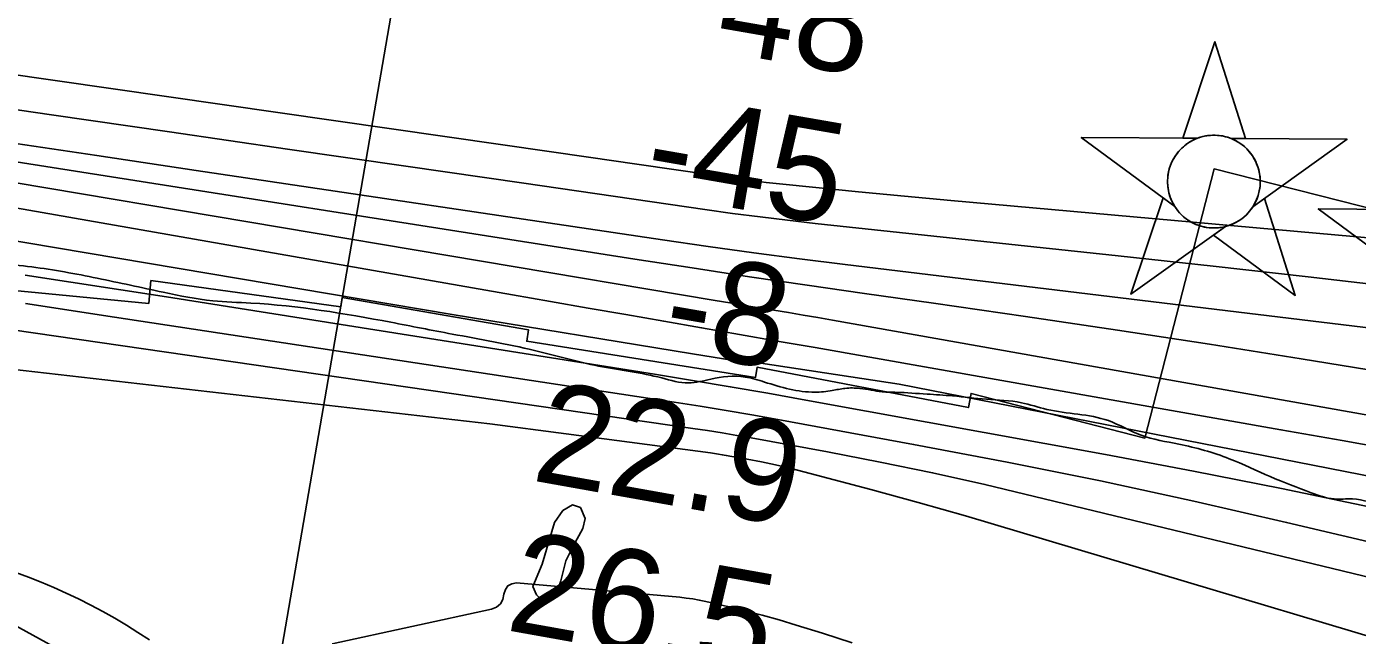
# Model space of a CAD drawing. Extents: x 3361039 to 3398939, y 576572 to 602007.
# Drawn here: x 3388488 to 3389365, y 585393 to 585794 of the extents above; entities that cross this region are included whole.
import ezdxf

# ---------------------------------------------------------------- set-up
doc = ezdxf.new("R2010")
doc.units = 0
for name, color, linetype in [('V-CHAN-NAID', 7, 'Continuous'), ('V-LEVE-TOET', 7, 'Continuous'), ('V-RIVR-EDGE', 7, 'Continuous'), ('V-RIVR-RANG', 7, 'Continuous'), ('V-RRAP-RVMT', 7, 'Continuous'), ('V-TOPO-DPTH', 7, 'Continuous'), ('V-TOPO-MAJR', 7, 'Continuous'), ('V-TOPO-MINR', 7, 'Continuous'), ('V-TOPO-SHOR', 7, 'Continuous'), ('V-TOPO-WATR', 7, 'Continuous'), ('V-WETL-SWMP', 7, 'Continuous')]:
    doc.layers.add(name, color=color, linetype=linetype)

msp = doc.modelspace()

# ---------------------------------------------------------------- linework, layer by layer
at = {"layer": 'V-CHAN-NAID'}
for points in [[(3389259.42, 585720.57), (3389249.83, 585720.63), (3389270.96, 585784.12), (3389291.18, 585720.34), (3389281.6, 585720.41), (3389280.02, 585720.99), (3389277.92, 585721.61), (3389275.88, 585722.06), (3389273.85, 585722.37), (3389272.68, 585722.48), (3389271.15, 585722.56), (3389269.43, 585722.56), (3389268.06, 585722.49), (3389266.15, 585722.29), (3389264.78, 585722.07), (3389263, 585721.68), (3389261.47, 585721.26), (3389260.44, 585720.93)], [(3389259.42, 585720.57), (3389182.93, 585721.11), (3389244.49, 585675.71), (3389243.38, 585677.62), (3389242.57, 585679.25), (3389241.75, 585681.21), (3389241.05, 585683.27), (3389240.69, 585684.59), (3389240.32, 585686.22), (3389240.08, 585687.66), (3389239.89, 585689.26), (3389239.78, 585691), (3389239.77, 585692.58), (3389239.88, 585694.65), (3389240.06, 585696.27), (3389240.45, 585698.47), (3389240.93, 585700.39), (3389241.54, 585702.28), (3389242.19, 585703.96), (3389242.92, 585705.55), (3389243.73, 585707.08), (3389244.79, 585708.82), (3389245.83, 585710.29), (3389246.83, 585711.56), (3389247.83, 585712.71), (3389249.14, 585714.04), (3389250.19, 585715.01), (3389251.9, 585716.4), (3389253.12, 585717.27), (3389254.8, 585718.34), (3389256.53, 585719.29), (3389257.98, 585719.97)], [(3389281.6, 585720.41), (3389358.09, 585719.87), (3389295.89, 585675.34), (3389296.8, 585676.83), (3389297.77, 585678.68), (3389298.49, 585680.26), (3389299.23, 585682.22), (3389299.77, 585684), (3389300.17, 585685.64), (3389300.53, 585687.65), (3389300.72, 585689.23), (3389300.84, 585691.43), (3389300.81, 585693.49), (3389300.62, 585695.71), (3389300.36, 585697.47), (3389299.87, 585699.7), (3389299.23, 585701.84), (3389298.48, 585703.83), (3389297.83, 585705.27), (3389296.82, 585707.19), (3389295.76, 585708.91), (3389294.55, 585710.61), (3389293.29, 585712.15), (3389292.01, 585713.51), (3389290.38, 585715.05), (3389288.64, 585716.46), (3389286.96, 585717.64), (3389285.07, 585718.77), (3389283.6, 585719.53)], [(3389277.85, 585662.44), (3389215.65, 585617.92), (3389236.78, 585681.4), (3389244.49, 585675.71), (3389245.13, 585674.74), (3389246.51, 585672.89), (3389247.73, 585671.47), (3389249.19, 585669.97), (3389250.58, 585668.72), (3389252.03, 585667.56), (3389253.44, 585666.57), (3389255.12, 585665.54), (3389256.83, 585664.63), (3389258.62, 585663.81), (3389260.07, 585663.26), (3389261.69, 585662.73), (3389263.92, 585662.17), (3389265.45, 585661.88), (3389267.48, 585661.62), (3389269.01, 585661.52), (3389270.88, 585661.5), (3389272.56, 585661.57), (3389274.27, 585661.75), (3389276.18, 585662.06)], [(3389295.89, 585675.34), (3389303.68, 585680.92), (3389323.91, 585617.15), (3389270.06, 585656.86), (3389277.85, 585662.44), (3389279.52, 585662.91), (3389281.13, 585663.47), (3389283.29, 585664.39), (3389285.03, 585665.27), (3389286.89, 585666.39), (3389288.63, 585667.6), (3389290.18, 585668.84), (3389291.47, 585670.01), (3389292.85, 585671.43), (3389294.06, 585672.83), (3389295.18, 585674.3)]]:
    msp.add_lwpolyline(points, close=True, dxfattribs=at)
msp.add_lwpolyline([(3389415.54, 585673.46), (3389339.04, 585674), (3389400.61, 585628.6)], dxfattribs=at)
msp.add_circle((3389270.31, 585692.03), 30.54, dxfattribs=at)
at = {"layer": 'V-LEVE-TOET'}
msp.add_lwpolyline([(3388568.93, 585390.34), (3388561.42, 585395.28), (3388553.8, 585400.03), (3388546.07, 585404.62), (3388538.24, 585409.03), (3388530.31, 585413.25), (3388522.28, 585417.29), (3388514.17, 585421.15), (3388505.97, 585424.82), (3388497.69, 585428.31), (3388489.32, 585431.59), (3388480.89, 585434.7)], dxfattribs=at)
at = {"layer": 'V-RIVR-EDGE'}
msp.add_spline([(3387368.61, 585771.04), (3387388.99, 585767.6), (3387407.26, 585766.09), (3387418.22, 585761.68), (3387425.51, 585756.54), (3387441.59, 585752.85), (3387452.55, 585751.36), (3387462.06, 585753.9), (3387477.43, 585758.24), (3387482.91, 585759.33), (3387491.69, 585759.31), (3387502.28, 585758.18), (3387510.32, 585756.34), (3387521.64, 585753.02), (3387530.05, 585752.27), (3387538.46, 585752.24), (3387549.79, 585752.22), (3387558.94, 585755.48), (3387571.37, 585756.92), (3387583.43, 585757.25), (3387598.42, 585756.12), (3387629.84, 585749.46), (3387659.8, 585743.54), (3387703.28, 585736.85), (3387727.4, 585734.23), (3387739.1, 585733.47), (3387750.8, 585734.17), (3387753.72, 585731.61), (3387763.2, 585723.91), (3387774.52, 585720.59), (3387790.61, 585719.82), (3387800.12, 585721.62), (3387814, 585720.13), (3387824.6, 585720.1), (3387847.25, 585714.2), (3387884.16, 585709.35), (3387930.2, 585702.66), (3387980.65, 585701.07), (3388035.1, 585696.55), (3388076.04, 585694.62), (3388096.87, 585693.84), (3388120.26, 585690.49), (3388145.1, 585685.31), (3388171.78, 585682.32), (3388198.82, 585676.77), (3388222.56, 585669.4), (3388245.57, 585660.57), (3388260.91, 585655.42), (3388279.55, 585655.37), (3388291.26, 585658.26), (3388298.95, 585663.73), (3388299.32, 585666.29), (3388298.96, 585670.67), (3388290.56, 585674.35), (3388291.67, 585677.27), (3388293.86, 585678.36), (3388303, 585677.61), (3388318.72, 585676.47), (3388334.06, 585672.78), (3388354.14, 585663.59), (3388357.06, 585659.93), (3388363.27, 585658.09), (3388368.39, 585658.07), (3388370.95, 585660.99), (3388375.34, 585662.08), (3388379, 585661.34), (3388383.01, 585659.13), (3388383.73, 585654.38), (3388384.08, 585649.26), (3388389.93, 585647.42), (3388406, 585642.26), (3388468.86, 585637.72), (3388491.52, 585635.84), (3388534.64, 585628.42), (3388578.12, 585619.17), (3388610.64, 585613.61), (3388635.85, 585612.08), (3388727.94, 585599.43), (3388768.5, 585591.65), (3388822.57, 585580.92), (3388864.95, 585570.58), (3388906.6, 585562.8), (3388924.14, 585559.46), (3388938.77, 585561.99), (3388961.44, 585563.39), (3388974.22, 585560.07), (3389007.47, 585553.41), (3389018.81, 585554.48), (3389027.22, 585555.92), (3389037.09, 585555.89), (3389051.7, 585553.67), (3389061.21, 585553.28), (3389081.31, 585552.13), (3389098.12, 585550.99), (3389120.42, 585548.74), (3389143.44, 585546.49), (3389160.24, 585542.06), (3389200.8, 585534.65), (3389222.35, 585525.1), (3389247.19, 585519.19), (3389280.43, 585509.6), (3389307.45, 585497.83), (3389334.48, 585487.17), (3389349.45, 585483.11), (3389361.52, 585483.08), (3389382.71, 585479.01), (3389396.96, 585476.78), (3389416.68, 585468.69), (3389441.88, 585458.39), (3389464.89, 585451.39), (3389479.5, 585449.16), (3389506.18, 585446.17), (3389533.23, 585447.2), (3389558.45, 585444.21), (3389577.81, 585437.95), (3389603.38, 585431.3), (3389618.72, 585425.05), (3389639.16, 585415.13), (3389657.8, 585410.33), (3389693.24, 585404.76), (3389768.86, 585383.01), (3389806.48, 585373.05), (3389854.34, 585362.33), (3389881.75, 585358.6), (3389913.91, 585354.5), (3389953.74, 585349.29), (3390008.19, 585341.84), (3390037.78, 585336.28), (3390074.32, 585327.79), (3390128.02, 585312.67), (3390164.54, 585301.61), (3390200.7, 585289.82), (3390292.74, 585255.6), (3390327.06, 585241.26), (3390360.67, 585231.67), (3390404.51, 585220.96), (3390454.94, 585214.26), (3390483.08, 585210.53), (3390491.85, 585209.41), (3390494.4, 585207.21), (3390501.33, 585200.98), (3390507.91, 585200.6), (3390527.27, 585196.17), (3390545.91, 585195.02), (3390557.61, 585194.26), (3390574.41, 585189.83), (3390605.46, 585179.52), (3390698.6, 585148.22), (3390763.25, 585126.86), (3390811.09, 585111.02), (3390852.37, 585097.76), (3390900.95, 585081.56), (3390948.06, 585063.53), (3390993.71, 585048.43), (3391036.81, 585031.87), (3391070.77, 585020.09), (3391140.54, 584997.62), (3391201.53, 584974.07), (3391247.54, 584957.51), (3391310.73, 584933.59), (3391362.22, 584914.82), (3391400.57, 584900.1), (3391441.84, 584885.75), (3391505.38, 584861.1), (3391563.46, 584841.95), (3391658.78, 584807.35), (3391712.83, 584786.01), (3391758.84, 584767.26), (3391796.08, 584749.62), (3391880.45, 584718.34), (3391926.83, 584701.41), (3391969.2, 584685.22), (3392003.88, 584666.85), (3392040.03, 584650.32), (3392077.64, 584635.97), (3392135.71, 584613.16), (3392164.91, 584598.1), (3392195.95, 584583.77), (3392224.82, 584578.21), (3392263.54, 584567.88), (3392290.57, 584559.77), (3392322.7, 584546.53), (3392396.46, 584512.72), (3392439.92, 584496.16), (3392471.69, 584484.75), (3392502.01, 584473.34), (3392510.77, 584467.47), (3392535.24, 584458.27), (3392606.09, 584432.88), (3392632.38, 584421.48), (3392666.71, 584406.77), (3392715.64, 584386.91), (3392777.36, 584364.83), (3392827.04, 584348.25), (3392863.56, 584335.37), (3392897.89, 584321.76), (3392928.56, 584307.79), (3392965.45, 584294.91), (3393010.01, 584279.08), (3393054.56, 584263.25), (3393092.54, 584248.53), (3393195.16, 584206.61), (3393234.23, 584187.87), (3393264.53, 584173.54), (3393294.11, 584162.13), (3393336.85, 584147.4), (3393374.47, 584136.34), (3393402.23, 584127.5), (3393414.27, 584119.8), (3393435.45, 584109.14), (3393459.18, 584098.12), (3393478.9, 584087.47), (3393513.6, 584076.42), (3393541.72, 584067.21), (3393588.1, 584047.35), (3393643.25, 584028.94), (3393668.44, 584018.28), (3393699.85, 584005.04), (3393737.1, 583991.79), (3393781.66, 583975.96), (3393884.66, 583943.17), (3393927.03, 583928.81), (3393981.08, 583908.2), (3394043.9, 583885.38), (3394095.77, 583868.08), (3394154.93, 583847.09), (3394200.22, 583830.53), (3394246.97, 583816.16), (3394293, 583801.42), (3394349.61, 583781.18), (3394409.13, 583754.71), (3394451.84, 583730.48), (3394470.45, 583720.2), (3394481.77, 583715.42), (3394494.2, 583713.56), (3394502.59, 583708.06), (3394507.32, 583700.37), (3394511.34, 583697.8), (3394522.66, 583692.29), (3394557.34, 583675.75), (3394600.44, 583659.93), (3394658.14, 583638.95), (3394704.53, 583623.48), (3394760.42, 583607.62), (3394823.98, 583588.82), (3394867.8, 583570.8), (3394925.86, 583546.9), (3394972.24, 583528.87), (3394995.62, 583520.04), (3395064.67, 583504.15), (3395088.42, 583499.34), (3395120.2, 583491.59), (3395149.05, 583480.55), (3395173.17, 583476.83), (3395201.3, 583471.28), (3395236.37, 583459.86), (3395256.82, 583451.77), (3395280.93, 583445.5), (3395300.3, 583445.08), (3395316.74, 583440.65), (3395324.4, 583433.32), (3395335.35, 583425.99), (3395353.6, 583417.9), (3395398.9, 583403.9), (3395426.3, 583397.25), (3395442, 583391), (3395455.87, 583383.28), (3395475.96, 583377.75), (3395495.68, 583369.3), (3395511.03, 583368.16), (3395530.4, 583365.92), (3395550.49, 583361.85), (3395654.61, 583334.91), (3395704.66, 583322.35), (3395743.73, 583306.9), (3395765.27, 583295.52), (3395788.28, 583286.32), (3395816.41, 583278.94), (3395861.72, 583270.79), (3395916.16, 583261.52), (3395960.74, 583252.63), (3396008.6, 583242.64), (3396060.84, 583230.45), (3396093.36, 583222.33), (3396135.36, 583208.7), (3396170.06, 583199.84), (3396204.41, 583191.35), (3396254.82, 583177.33), (3396301.21, 583165.89), (3396364.42, 583152.94), (3396399.13, 583144.44), (3396426.89, 583138.53), (3396463.07, 583132.95), (3396489.75, 583132.89), (3396523.38, 583130.24), (3396607.78, 583113.95), (3396670.26, 583102.1), (3396708.26, 583095.43), (3396742.97, 583089.49), (3396775.14, 583083.89)], degree=3, dxfattribs=at)
at = {"layer": 'V-RIVR-RANG'}
msp.add_line((3388640.33, 585293.62), (3388800.52, 586219.88), dxfattribs=at)
at = {"layer": 'V-RRAP-RVMT'}
msp.add_lwpolyline([(3388411.63, 585627.02), (3388568.49, 585611.83), (3388569.98, 585626.91), (3388695.04, 585609.63), (3388695.89, 585615.68), (3388818.78, 585594.42), (3388817.55, 585586.92), (3388968.25, 585562.98), (3388969.35, 585569.79), (3389108.59, 585543.29), (3389110.32, 585552.61), (3389224.91, 585523.18), (3389270.46, 585700.39), (3389407.98, 585665.62), (3389409.06, 585669.81), (3389511.89, 585644.28), (3389464.27, 585448.13), (3389618.86, 585410.63), (3389621.67, 585422.23)], dxfattribs=at)
at = {"layer": 'V-TOPO-DPTH'}
for points in [[(3390700.76, 585459.2), (3390696.68, 585459.27), (3390098.42, 585527.64), (3389590.68, 585635.53), (3389096.91, 585679.59), (3389066.5, 585682.45), (3389036.09, 585685.39), (3388988.52, 585690.09), (3388981.91, 585690.78), (3388975.31, 585691.53), (3388968.72, 585692.37), (3388962.13, 585693.26), (3388917.5, 585699.6), (3388888.6, 585703.72), (3388859.7, 585707.84), (3388830.81, 585711.98), (3388801.92, 585716.13), (3388286.49, 585790.27)], [(3388286.49, 585790.27), (3388801.92, 585716.13), (3388830.81, 585711.98), (3388859.7, 585707.84), (3388888.6, 585703.72), (3388917.5, 585699.6), (3388962.13, 585693.26), (3388968.72, 585692.37), (3388975.31, 585691.53), (3388981.91, 585690.78), (3388988.52, 585690.09), (3389036.09, 585685.39), (3389066.5, 585682.45), (3389096.91, 585679.59), (3389590.68, 585635.53), (3390098.42, 585527.64), (3390696.68, 585459.27), (3390700.76, 585459.2)], [(3389394.83, 585622), (3389332.36, 585629.35), (3389269.85, 585636.39), (3389207.32, 585643.21), (3389007.69, 585664.5), (3388989.48, 585666.54), (3388971.28, 585668.73), (3388953.12, 585671.11), (3388934.97, 585673.64), (3388815.62, 585690.93), (3388737.81, 585702.21), (3388660, 585713.49), (3388582.19, 585724.78), (3388504.38, 585736.08), (3388261.85, 585771.31)], [(3388261.85, 585771.31), (3388504.38, 585736.08), (3388582.19, 585724.78), (3388660, 585713.49), (3388737.81, 585702.21), (3388815.62, 585690.93), (3388934.97, 585673.64), (3388953.12, 585671.11), (3388971.28, 585668.73), (3388989.48, 585666.54), (3389007.69, 585664.5), (3389207.32, 585643.21), (3389269.85, 585636.39), (3389332.36, 585629.35), (3389394.83, 585622)], [(3388468.87, 585718.84), (3388534.35, 585709.12), (3388599.82, 585699.38), (3388906.97, 585653.6), (3388937.03, 585649.25), (3388967.12, 585645.07), (3388997.23, 585641.13), (3389027.37, 585637.37), (3389431.82, 585588.53)], [(3388468.87, 585718.84), (3388534.35, 585709.12), (3388599.82, 585699.38), (3388906.97, 585653.6), (3388937.03, 585649.25), (3388967.12, 585645.07), (3388997.23, 585641.13), (3389027.37, 585637.37), (3389431.82, 585588.53)], [(3389536.37, 585509.02), (3389018.93, 585600.81), (3389009.29, 585602.5), (3388999.65, 585604.16), (3388990.01, 585605.78), (3388980.36, 585607.38), (3388970.7, 585608.96), (3388961.05, 585610.55), (3388951.4, 585612.16), (3388941.76, 585613.77), (3388325.69, 585717.3)], [(3388325.69, 585717.3), (3388941.76, 585613.77), (3388951.4, 585612.16), (3388961.05, 585610.55), (3388970.7, 585608.96), (3388980.36, 585607.38), (3388990.01, 585605.78), (3388999.65, 585604.16), (3389009.29, 585602.5), (3389018.93, 585600.81), (3389536.37, 585509.02)], [(3388768.38, 585604.53), (3388347.1, 585675.38)], [(3388347.1, 585675.38), (3388768.38, 585604.53)], [(3389507.94, 585423), (3389318.25, 585467.7), (3389257.03, 585481.64), (3389195.68, 585494.95), (3389134.13, 585507.32), (3389072.45, 585519.06), (3388982.97, 585535.39), (3388965.92, 585538.43), (3388948.86, 585541.36), (3388931.77, 585544.14), (3388914.67, 585546.81), (3388545.92, 585602.82), (3388487.39, 585611.68)], [(3390745.08, 585150.09), (3390651.51, 585182.68), (3390626.84, 585192.1), (3390614.08, 585196.39), (3390591.96, 585202.41), (3390336.68, 585262.64), (3390047.39, 585338.28), (3389812.55, 585396.75), (3389593.02, 585450.94), (3389572.59, 585456.1), (3389556.43, 585460.39), (3389535.16, 585466.4), (3389062.85, 585558.67), (3388971.78, 585572.52), (3388953.91, 585574.27), (3388926.67, 585578.59), (3388768.38, 585604.53)], [(3388768.38, 585604.53), (3388926.67, 585578.59), (3388953.91, 585574.27), (3388971.78, 585572.52), (3389062.85, 585558.67), (3389535.16, 585466.4), (3389556.43, 585460.39), (3389572.59, 585456.1), (3389593.02, 585450.94), (3389812.55, 585396.75), (3390047.39, 585338.28), (3390336.68, 585262.64), (3390591.96, 585202.41), (3390614.08, 585196.39), (3390626.84, 585192.1), (3390651.51, 585182.68), (3390745.08, 585150.09)]]:
    msp.add_lwpolyline(points, dxfattribs=at)
at = {"layer": 'V-TOPO-MAJR'}
msp.add_lwpolyline([(3388689.41, 585387.8), (3388794.39, 585410.47), (3388797.64, 585411.96), (3388800.2, 585414.01), (3388801.72, 585416.92), (3388802.56, 585420.39), (3388803.5, 585423.53), (3388805.1, 585425.94), (3388807.66, 585427.26), (3388810.88, 585427.86), (3388918.38, 585418.37), (3388922.7, 585417.9), (3388927, 585417.3), (3388931.28, 585416.53), (3388935.53, 585415.64), (3388949.9, 585412.32), (3388961.29, 585409.56), (3388972.64, 585406.62), (3388983.91, 585403.44), (3388995.14, 585400.08), (3389012.37, 585394.73), (3389032.08, 585388.29)], dxfattribs=at)
at = {"layer": 'V-TOPO-MINR'}
for points in [[(3390700.76, 585459.2), (3390696.68, 585459.27), (3390098.42, 585527.64), (3389590.68, 585635.53), (3389096.91, 585679.59), (3389066.5, 585682.45), (3389036.09, 585685.39), (3388988.52, 585690.09), (3388981.91, 585690.78), (3388975.31, 585691.53), (3388968.72, 585692.37), (3388962.13, 585693.26), (3388917.5, 585699.6), (3388888.6, 585703.72), (3388859.7, 585707.84), (3388830.81, 585711.98), (3388801.92, 585716.13), (3388286.49, 585790.27)], [(3388261.85, 585771.31), (3388504.38, 585736.08), (3388582.19, 585724.78), (3388660, 585713.49), (3388737.81, 585702.21), (3388815.62, 585690.93), (3388934.97, 585673.64), (3388953.12, 585671.11), (3388971.28, 585668.73), (3388989.48, 585666.54), (3389007.69, 585664.5), (3389207.32, 585643.21), (3389269.85, 585636.39), (3389332.36, 585629.35), (3389394.83, 585622)], [(3388227.06, 585719.18), (3388808.22, 585617.51), (3388833.13, 585613.16), (3388858.04, 585608.81), (3388882.95, 585604.47), (3388907.86, 585600.13), (3388932.78, 585595.79), (3388957.69, 585591.44), (3388982.59, 585587.08), (3389007.5, 585582.71), (3389314.5, 585528.72), (3389354.76, 585521.58), (3389395.01, 585514.39)], [(3388468.87, 585718.84), (3388534.35, 585709.12), (3388599.82, 585699.38), (3388906.97, 585653.6), (3388937.03, 585649.25), (3388967.12, 585645.07), (3388997.23, 585641.13), (3389027.37, 585637.37), (3389431.82, 585588.53)], [(3388325.69, 585717.3), (3388941.76, 585613.77), (3388951.4, 585612.16), (3388961.05, 585610.55), (3388970.7, 585608.96), (3388980.36, 585607.38), (3388990.01, 585605.78), (3388999.65, 585604.16), (3389009.29, 585602.5), (3389018.93, 585600.81), (3389536.37, 585509.02)], [(3388461.38, 585708.14), (3388888.76, 585641.01), (3388926.56, 585635.17), (3388964.37, 585629.44), (3389002.22, 585623.9), (3389040.07, 585618.47), (3389085.62, 585612.05), (3389146.24, 585603.31), (3389206.82, 585594.31), (3389267.34, 585584.93), (3389327.82, 585575.29), (3389511.62, 585545.41)], [(3388487.17, 585630.49), (3388580.11, 585616.12), (3388673.02, 585601.55), (3388765.91, 585586.85), (3388901.77, 585565.2), (3388926.7, 585561.15), (3388951.61, 585556.99), (3388976.5, 585552.67), (3389001.36, 585548.24), (3389198.85, 585512.42), (3389256.86, 585501.49), (3389314.77, 585490.06), (3389372.52, 585477.85)], [(3388304.42, 585619.64), (3388926.92, 585529.58), (3388936.6, 585528.13), (3388946.26, 585526.6), (3388955.9, 585524.96), (3388965.53, 585523.25), (3389015.72, 585514.05), (3389050.38, 585507.4), (3389084.95, 585500.35), (3389119.4, 585492.72), (3389525.69, 585394.54)], [(3388487.39, 585611.68), (3388545.92, 585602.82), (3388914.67, 585546.81), (3388931.77, 585544.14), (3388948.86, 585541.36), (3388965.92, 585538.43), (3388982.97, 585535.39), (3389072.45, 585519.06), (3389134.13, 585507.32), (3389195.68, 585494.95), (3389257.03, 585481.64), (3389318.25, 585467.7), (3389507.94, 585423)], [(3388201.1, 585600.08), (3388793.27, 585532.52), (3388843.46, 585526.03), (3388938.53, 585513.45), (3388941.17, 585513.08), (3388943.8, 585512.69), (3388946.43, 585512.26), (3388949.05, 585511.8), (3388962.72, 585509.29), (3388972.16, 585507.45), (3388981.56, 585505.47), (3388990.91, 585503.29), (3389000.23, 585500.95), (3389044.28, 585489.42), (3389075.5, 585480.87), (3389106.58, 585471.89), (3389524.23, 585347.42)]]:
    msp.add_lwpolyline(points, dxfattribs=at)
at = {"layer": 'V-TOPO-SHOR'}
msp.add_lwpolyline([(3389144.16, 585082.19), (3389119.11, 585093.5), (3388863.81, 585292.96), (3388816.15, 585254.16), (3388788.87, 585249.53), (3388647.69, 585306.01), (3388608.97, 585321.82), (3388536.06, 585369.39), (3388469.99, 585405.6), (3388422.19, 585419.11), (3388369.89, 585412.15), (3388308.56, 585384.68), (3388135.83, 585331.89), (3388044.93, 585304.34), (3387972.21, 585276.85), (3387904, 585269.83), (3387872.15, 585269.75)], dxfattribs=at)
at = {"layer": 'V-TOPO-WATR'}
for points in [[(3388768.38, 585604.53), (3388347.1, 585675.38)], [(3390745.08, 585150.09), (3390651.51, 585182.68), (3390626.84, 585192.1), (3390614.08, 585196.39), (3390591.96, 585202.41), (3390336.68, 585262.64), (3390047.39, 585338.28), (3389812.55, 585396.75), (3389593.02, 585450.94), (3389572.59, 585456.1), (3389556.43, 585460.39), (3389535.16, 585466.4), (3389062.85, 585558.67), (3388971.78, 585572.52), (3388953.91, 585574.27), (3388926.67, 585578.59), (3388768.38, 585604.53)]]:
    msp.add_lwpolyline(points, dxfattribs=at)
at = {"layer": 'V-WETL-SWMP'}
msp.add_lwpolyline([(3388823.9, 585420.05), (3388821.66, 585425.42), (3388827.73, 585440.24), (3388832.27, 585455.66), (3388835.83, 585467.64), (3388841.44, 585475.41), (3388847.78, 585479.17), (3388852.91, 585477.59), (3388856.08, 585470.3), (3388854.49, 585463.64), (3388848.08, 585452.06), (3388843.4, 585442.38), (3388840.02, 585429.24), (3388837.46, 585421.25), (3388831.49, 585415.78), (3388827.68, 585416.39)], close=True, dxfattribs=at)

# ---------------------------------------------------------------- texts
at = {"layer": 'V-RIVR-RANG'}
for s, rotation, p in [('-48', 350.14722, (3388911.52, 585783.45)), ('-45', 350.14722, (3388893.12, 585685.15)), ('-8', 350.14722, (3388905.39, 585581.52)), ('22.9', 349.86833, (3388819.89, 585495.46)), ('26.5', 349.86833, (3388802.79, 585396.93))]:
    msp.add_text(s, height=67, rotation=rotation, dxfattribs=at).set_placement(p)

doc.saveas('drawing.dxf')
